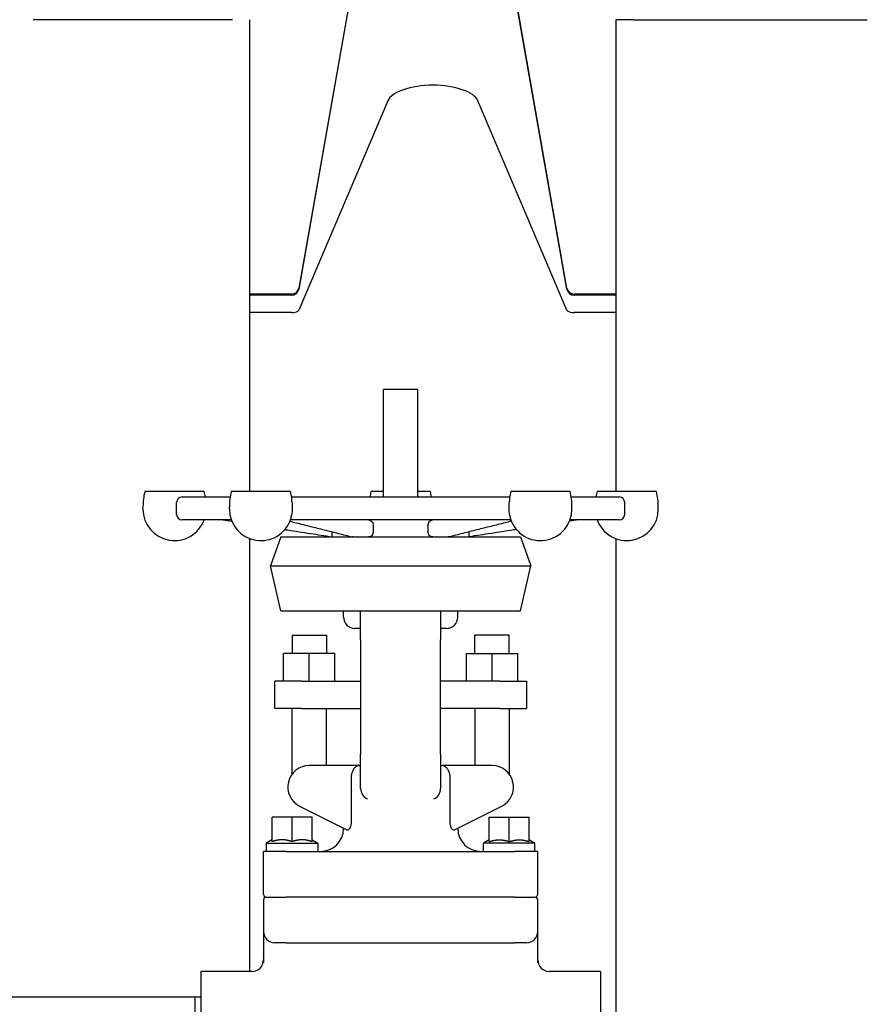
# Model space of a CAD drawing. Header units: inches. Extents: x 36 to 1719, y -84 to 1122.
# Tile 424 of 550: x 1460 to 1470, y 379 to 390. Entities that reach past the tile are written whole.
import ezdxf

# ---------------------------------------------------------------- set-up
doc = ezdxf.new("R2010")
doc.units = ezdxf.units.IN
doc.header["$LTSCALE"] = 48
doc.header["$MEASUREMENT"] = 0
doc.layers.add('Visible (ANSI)', color=7, linetype='Continuous', lineweight=30)

msp = doc.modelspace()

# ---------------------------------------------------------------- linework, layer by layer
at = {"layer": 'Visible (ANSI)'}
for p, q in [((1464.41922, 392.8525), (1463.44549, 387.33022)), ((1466.37775, 387.33022), (1465.40402, 392.8525)), ((1464.41922, 392.84055), (1463.44549, 387.31826)), ((1466.37775, 387.31826), (1465.40402, 392.84055)), ((1462.72162, 390.26568), (1460.54162, 390.26568)), ((1462.91162, 385.10693), (1462.91162, 390.26568)), ((1466.91162, 390.26568), (1466.91162, 385.10693)), ((1467.10162, 390.26568), (1466.91162, 390.26568)), ((1467.10162, 390.26568), (1469.28162, 390.26568)), ((1469.28162, 390.26568), (1469.66162, 390.26568)), ((1464.41922, 389.37787), (1463.44549, 387.09046)), ((1466.37775, 387.09046), (1465.40402, 389.37787)), ((1463.36857, 387.26568), (1462.91162, 387.26568)), ((1463.36857, 387.25373), (1462.91162, 387.25373)), ((1466.91162, 387.26568), (1466.45467, 387.26568)), ((1466.91162, 387.25373), (1466.45467, 387.25373)), ((1463.36857, 387.06373), (1462.91162, 387.06373)), ((1466.91162, 387.06373), (1466.45467, 387.06373)), ((1464.37162, 385.04693), (1464.37162, 386.22193)), ((1464.74662, 386.22193), (1464.37162, 386.22193)), ((1464.74662, 385.04693), (1464.74662, 386.22193)), ((1462.41137, 385.10693), (1461.76137, 385.10693)), ((1463.35588, 385.10693), (1462.70588, 385.10693)), ((1464.37162, 385.10693), (1464.23412, 385.10693)), ((1464.88412, 385.10693), (1464.74662, 385.10693)), ((1466.41236, 385.10693), (1465.76236, 385.10693)), ((1467.35687, 385.10693), (1466.70687, 385.10693)), ((1462.10912, 384.85693), (1462.10912, 384.98693)), ((1462.16912, 385.04693), (1462.69442, 385.04693)), ((1463.36733, 385.04693), (1465.75091, 385.04693)), ((1466.42382, 385.04693), (1466.94912, 385.04693)), ((1467.00912, 384.85693), (1467.00912, 384.98693)), ((1461.7417, 384.91462), (1461.7417, 384.93607)), ((1462.6862, 384.91462), (1462.6862, 384.93607)), ((1463.37318, 384.93607), (1463.37318, 384.91462)), ((1465.74506, 384.91462), (1465.74506, 384.93607)), ((1466.43203, 384.91462), (1466.43203, 384.93607)), ((1467.37654, 384.91462), (1467.37654, 384.93607)), ((1462.70692, 384.79693), (1462.16912, 384.79693)), ((1465.7634, 384.79693), (1463.35484, 384.79693)), ((1466.94912, 384.79693), (1466.41132, 384.79693)), ((1463.80912, 384.60943), (1463.80912, 384.66606)), ((1464.26022, 384.73365), (1464.26022, 384.6685)), ((1464.85802, 384.73365), (1464.85802, 384.6685)), ((1465.30912, 384.60943), (1465.30912, 384.66606)), ((1462.91162, 379.85943), (1462.91162, 384.59123)), ((1463.24804, 384.60943), (1463.13485, 384.29585)), ((1463.24804, 384.60943), (1465.8702, 384.60943)), ((1465.8702, 384.60943), (1465.98339, 384.29585)), ((1466.91162, 384.5916), (1466.91162, 267.20328)), ((1463.24804, 383.80117), (1463.13485, 384.29585)), ((1463.13485, 384.29585), (1465.98339, 384.29585)), ((1465.8702, 383.80117), (1465.98339, 384.29585)), ((1463.24804, 383.80117), (1465.8702, 383.80117)), ((1463.93412, 383.73443), (1463.93412, 383.80117)), ((1464.12162, 383.48443), (1464.12162, 383.80117)), ((1464.99662, 383.80117), (1464.99662, 383.48443)), ((1465.18412, 383.73443), (1465.18412, 383.80117)), ((1464.12162, 383.60943), (1464.05912, 383.60943)), ((1465.05912, 383.60943), (1464.99662, 383.60943)), ((1463.37162, 383.53443), (1463.37162, 383.33443)), ((1463.37162, 383.53443), (1463.74662, 383.53443)), ((1463.74662, 383.53443), (1463.74662, 383.33443)), ((1464.12162, 383.48443), (1464.12162, 382.23443)), ((1464.99662, 382.23443), (1464.99662, 383.48443)), ((1465.37162, 383.33443), (1465.37162, 383.53443)), ((1465.74662, 383.53443), (1465.37162, 383.53443)), ((1465.74662, 383.33443), (1465.74662, 383.53443)), ((1463.27787, 383.03443), (1463.27787, 383.33443)), ((1463.55912, 383.33443), (1463.27787, 383.33443)), ((1463.55912, 383.03443), (1463.55912, 383.33443)), ((1463.84037, 383.33443), (1463.55912, 383.33443)), ((1463.84037, 383.03443), (1463.84037, 383.33443)), ((1465.27787, 383.03443), (1465.27787, 383.33443)), ((1465.27787, 383.33443), (1465.55912, 383.33443)), ((1465.55912, 383.33443), (1465.84037, 383.33443)), ((1465.55912, 383.03443), (1465.55912, 383.33443)), ((1465.84037, 383.03443), (1465.84037, 383.33443)), ((1463.18412, 382.73443), (1463.18412, 383.03443)), ((1463.47474, 383.03443), (1463.18412, 383.03443)), ((1463.47474, 383.03443), (1464.12162, 383.03443)), ((1465.64349, 383.03443), (1464.99662, 383.03443)), ((1465.64349, 383.03443), (1465.93412, 383.03443)), ((1465.93412, 383.03443), (1465.93412, 382.73443)), ((1463.47474, 382.73443), (1463.18412, 382.73443)), ((1463.37162, 382.01499), (1463.37162, 382.73443)), ((1463.47474, 382.73443), (1464.12162, 382.73443)), ((1463.74662, 382.10943), (1463.74662, 382.73443)), ((1465.64349, 382.73443), (1464.99662, 382.73443)), ((1465.37162, 382.73443), (1465.37162, 382.10943)), ((1465.64349, 382.73443), (1465.93412, 382.73443)), ((1465.74662, 382.73443), (1465.74662, 382.01499)), ((1464.12162, 381.85943), (1464.12162, 382.23443)), ((1464.99662, 382.23443), (1464.99662, 381.85943)), ((1464.10652, 382.10943), (1463.55912, 382.10943)), ((1464.10652, 382.10943), (1464.12162, 382.10943)), ((1464.99662, 382.10943), (1465.01172, 382.10943)), ((1465.55912, 382.10943), (1465.01172, 382.10943)), ((1464.01785, 381.98443), (1464.01785, 381.49464)), ((1465.10039, 381.49464), (1465.10039, 381.98443)), ((1463.45381, 381.66784), (1463.97084, 381.40635)), ((1465.1474, 381.40635), (1465.66443, 381.66784)), ((1463.15287, 381.27883), (1463.15287, 381.54693)), ((1463.37162, 381.54693), (1463.15287, 381.54693)), ((1463.37162, 381.27883), (1463.37162, 381.54693)), ((1463.59037, 381.54693), (1463.37162, 381.54693)), ((1463.59037, 381.27883), (1463.59037, 381.54693)), ((1465.52787, 381.54693), (1465.74662, 381.54693)), ((1465.52787, 381.27883), (1465.52787, 381.54693)), ((1465.74662, 381.54693), (1465.96537, 381.54693)), ((1465.74662, 381.27883), (1465.74662, 381.54693)), ((1465.96537, 381.27883), (1465.96537, 381.54693)), ((1463.93412, 381.42193), (1463.93412, 381.42492)), ((1465.18412, 381.42193), (1465.18412, 381.42492)), ((1463.15037, 381.29693), (1463.09037, 381.26229)), ((1463.09037, 381.26229), (1463.09037, 381.17193)), ((1463.09037, 381.26229), (1463.65287, 381.26229)), ((1463.15287, 381.29693), (1463.15037, 381.29693)), ((1463.29097, 381.29693), (1463.23352, 381.29693)), ((1463.50972, 381.29693), (1463.45227, 381.29693)), ((1463.59287, 381.29693), (1463.59037, 381.29693)), ((1463.59287, 381.29693), (1463.65287, 381.26229)), ((1463.65287, 381.26229), (1463.65287, 381.17193)), ((1465.52537, 381.29693), (1465.46537, 381.26229)), ((1466.02787, 381.26229), (1465.46537, 381.26229)), ((1465.46537, 381.17193), (1465.46537, 381.26229)), ((1465.52537, 381.29693), (1465.52787, 381.29693)), ((1465.60852, 381.29693), (1465.66597, 381.29693)), ((1465.82727, 381.29693), (1465.88472, 381.29693)), ((1465.96537, 381.29693), (1465.96787, 381.29693)), ((1465.96787, 381.29693), (1466.02787, 381.26229)), ((1466.02787, 381.17193), (1466.02787, 381.26229)), ((1463.05912, 380.70318), (1463.05912, 381.17193)), ((1463.30912, 381.17193), (1463.05912, 381.17193)), ((1463.30912, 381.17193), (1465.80912, 381.17193)), ((1466.05912, 381.17193), (1465.80912, 381.17193)), ((1466.05912, 380.70318), (1466.05912, 381.17193)), ((1463.05912, 380.64068), (1463.05912, 380.29693)), ((1463.09037, 380.67193), (1463.30912, 380.67193)), ((1465.80912, 380.67193), (1463.30912, 380.67193)), ((1465.80912, 380.67193), (1466.02787, 380.67193)), ((1466.05912, 380.29693), (1466.05912, 380.64068)), ((1463.05912, 380.29693), (1463.05912, 379.9546)), ((1466.05912, 379.9546), (1466.05912, 380.29693)), ((1463.30912, 380.17193), (1463.18412, 380.17193)), ((1463.30912, 380.17193), (1464.55912, 380.17193)), ((1464.55912, 380.17193), (1465.80912, 380.17193)), ((1465.93412, 380.17193), (1465.80912, 380.17193)), ((1462.93412, 379.85943), (1462.37412, 379.85943)), ((1462.37412, 379.85943), (1462.37412, 377.98443)), ((1466.74412, 379.85943), (1466.18412, 379.85943)), ((1466.74412, 379.85943), (1466.74412, 377.98443)), ((1462.31162, 379.57943), (1459.74912, 379.57943)), ((1462.37412, 379.57779), (1462.31162, 379.57943)), ((1462.31162, 378.26443), (1462.31162, 379.57943))]:
    msp.add_line(p, q, dxfattribs=at)
for centre, radius, start, end in [((1463.36857, 387.34378), 0.0781, 270, 350), ((1463.36857, 387.33183), 0.0781, 270, 350), ((1466.45467, 387.34378), 0.0781, 190, 270), ((1466.45467, 387.33183), 0.0781, 190, 270), ((1462.49346, 384.93607), 0.75176, 166.863217, 180), ((1461.67929, 384.93607), 0.75176, 8.479986, 13.136783), ((1463.43797, 384.93607), 0.75176, 166.863217, 180), ((1462.62379, 384.93607), 0.75176, 7.980025, 13.136783), ((1464.96621, 384.93607), 0.75176, 166.863217, 171.520014), ((1464.15203, 384.93607), 0.75176, 8.479986, 13.136783), ((1466.49445, 384.93607), 0.75176, 166.863217, 172.019975), ((1465.68027, 384.93607), 0.75176, 0, 13.136783), ((1467.43895, 384.93607), 0.75176, 166.863217, 171.520014), ((1466.62478, 384.93607), 0.75176, 0, 13.136783), ((1462.16912, 384.98693), 0.06, 90, 180), ((1466.94912, 384.98693), 0.06, 0, 90), ((1462.08637, 384.91462), 0.34467, 180, 340.03444), ((1463.03088, 384.91462), 0.34467, 180, 341.681567), ((1466.08736, 384.91462), 0.34467, 198.318433, 0), ((1467.03187, 384.91462), 0.34467, 199.96556, 0), ((1462.16912, 384.85693), 0.06, 180, 270), ((1466.94912, 384.85693), 0.06, 270, 0), ((1464.05912, 383.73443), 0.125, 180, 270), ((1465.05912, 383.73443), 0.125, 270, 0), ((1463.55912, 381.87607), 0.23335, 90, 243.172694), ((1465.55912, 381.87607), 0.23335, 296.827306, 90), ((1464.24662, 381.85943), 0.125, 180, 245.901134), ((1464.87162, 381.85943), 0.125, 294.098866, 0), ((1463.68412, 381.42193), 0.25, 270, 0), ((1465.43412, 381.42193), 0.25, 180, 270), ((1463.09037, 380.70318), 0.03125, 180, 270), ((1466.02787, 380.70318), 0.03125, 270, 0), ((1463.09037, 380.64068), 0.03125, 90, 180), ((1466.02787, 380.64068), 0.03125, 0, 90), ((1463.18412, 380.29693), 0.125, 180, 270), ((1465.93412, 380.29693), 0.125, 270, 0), ((1462.93412, 379.98443), 0.125, 270, 0), ((1466.18412, 379.98443), 0.125, 180, 270)]:
    msp.add_arc(centre, radius, start, end, dxfattribs=at)
for centre, major_axis, start_param, end_param in [((1464.91162, 389.3419), (-0.5, 0), 3.31612558, 6.10865238), ((1463.36857, 387.09608), (0.0781, 0), 4.71238898, 6.10865238), ((1466.45467, 387.09608), (0.0781, 0), 3.31612558, 4.71238898)]:
    msp.add_ellipse(centre, major_axis=major_axis, ratio=0.41421356, start_param=start_param, end_param=end_param, dxfattribs=at)
for points, knots in [([(1463.37155, 384.98693), (1463.37114, 384.99323), (1463.3708, 384.99945), (1463.37013, 385.01238), (1463.36984, 385.01878), (1463.36922, 385.03052), (1463.36888, 385.0355), (1463.36838, 385.03962), (1463.36833, 385.04004), (1463.36827, 385.04044)], [0.256029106, 0.256029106, 0.256029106, 0.256029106, 0.303466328, 0.303466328, 0.359722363, 0.359722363, 0.422674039, 0.422674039, 0.430103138, 0.430103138, 0.430103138, 0.430103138]), ([(1465.74506, 384.93607), (1465.74506, 384.94858), (1465.74536, 384.9611), (1465.74616, 384.97804), (1465.74641, 384.98249), (1465.74669, 384.98693)], [0, 0, 0, 0, 0.095356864, 0.095356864, 0.129295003, 0.129295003, 0.129295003, 0.129295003]), ([(1465.74997, 385.04044), (1465.74969, 385.03843), (1465.74945, 385.03595), (1465.74886, 385.02809), (1465.74857, 385.02197), (1465.7479, 385.00838), (1465.74755, 385.0013), (1465.74698, 384.99155), (1465.74684, 384.98924), (1465.74669, 384.98693)], [0.66984584, 0.66984584, 0.66984584, 0.66984584, 0.710456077, 0.710456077, 0.777323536, 0.777323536, 0.836617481, 0.836617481, 0.854862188, 0.854862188, 0.854862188, 0.854862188]), ([(1463.34903, 384.78203), (1463.37205, 384.77622), (1463.39508, 384.77041), (1463.46916, 384.75172), (1463.52023, 384.73884), (1463.62236, 384.7131), (1463.67342, 384.70023), (1463.77556, 384.67451), (1463.82663, 384.66165), (1463.92879, 384.63598), (1463.97987, 384.62315), (1464.03097, 384.61037)], [0.93208853, 0.93208853, 0.93208853, 0.93208853, 1.23382306, 1.23382306, 1.90300859, 1.90300859, 2.57219412, 2.57219412, 3.24137965, 3.24137965, 3.91056518, 3.91056518, 3.91056518, 3.91056518]), ([(1463.35809, 384.80634), (1463.359, 384.80911), (1463.35995, 384.8125), (1463.36207, 384.82123), (1463.3636, 384.82856), (1463.36606, 384.84182), (1463.36744, 384.8499), (1463.36858, 384.85693)], [0.864360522, 0.864360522, 0.864360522, 0.864360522, 0.90783838, 0.90783838, 0.96968067, 0.96968067, 1.02416142, 1.02416142, 1.02416142, 1.02416142]), ([(1464.21912, 384.79442), (1464.22074, 384.79388), (1464.22235, 384.79325), (1464.23067, 384.78952), (1464.23687, 384.78504), (1464.24768, 384.77362), (1464.25214, 384.76666), (1464.25688, 384.75499), (1464.25812, 384.75082), (1464.25979, 384.74231), (1464.26022, 384.73798), (1464.26022, 384.73365)], [0.044266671, 0.044266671, 0.044266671, 0.044266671, 0.058793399, 0.058793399, 0.120579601, 0.120579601, 0.184530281, 0.184530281, 0.217797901, 0.217797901, 0.250809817, 0.250809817, 0.250809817, 0.250809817]), ([(1464.85802, 384.73365), (1464.85802, 384.74163), (1464.85946, 384.74953), (1464.86503, 384.76466), (1464.86924, 384.77172), (1464.87977, 384.78372), (1464.88605, 384.78857), (1464.89495, 384.79287), (1464.89702, 384.79372), (1464.89912, 384.79442)], [0, 0, 0, 0, 0.060794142, 0.060794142, 0.124198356, 0.124198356, 0.187996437, 0.187996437, 0.206750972, 0.206750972, 0.206750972, 0.206750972]), ([(1465.76921, 384.78203), (1465.74619, 384.77622), (1465.72316, 384.77041), (1465.64908, 384.75172), (1465.59801, 384.73884), (1465.49588, 384.7131), (1465.44482, 384.70023), (1465.34268, 384.67451), (1465.29161, 384.66165), (1465.18945, 384.63598), (1465.13837, 384.62315), (1465.08727, 384.61037)], [0.93226417, 0.93226417, 0.93226417, 0.93226417, 1.23399871, 1.23399871, 1.90318425, 1.90318425, 2.5723698, 2.5723698, 3.24155534, 3.24155534, 3.91074089, 3.91074089, 3.91074089, 3.91074089]), ([(1465.74966, 384.85693), (1465.75079, 384.8499), (1465.75218, 384.84182), (1465.75464, 384.82856), (1465.75617, 384.82123), (1465.75829, 384.8125), (1465.75924, 384.80911), (1465.76015, 384.80634)], [0, 0, 0, 0, 0.054480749, 0.054480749, 0.11632304, 0.11632304, 0.159800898, 0.159800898, 0.159800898, 0.159800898]), ([(1463.29341, 384.69128), (1463.30367, 384.68968), (1463.31394, 384.68809), (1463.40689, 384.67362), (1463.48957, 384.66076), (1463.6512, 384.63565), (1463.73016, 384.6234), (1463.80912, 384.61119)], [2.37861559, 2.37861559, 2.37861559, 2.37861559, 2.46176548, 2.46176548, 3.13140025, 3.13140025, 3.77073416, 3.77073416, 3.77073416, 3.77073416]), ([(1464.26022, 384.6685), (1464.26022, 384.66074), (1464.25883, 384.65307), (1464.25345, 384.63888), (1464.24957, 384.6325), (1464.2398, 384.62165), (1464.234, 384.61731), (1464.22429, 384.61269), (1464.2208, 384.61147), (1464.21366, 384.60984), (1464.21004, 384.60943), (1464.20643, 384.60943)], [0, 0, 0, 0, 0.059120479, 0.059120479, 0.117109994, 0.117109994, 0.175625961, 0.175625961, 0.206762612, 0.206762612, 0.237973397, 0.237973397, 0.237973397, 0.237973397]), ([(1464.91181, 384.60943), (1464.90482, 384.60943), (1464.89782, 384.61097), (1464.88478, 384.61695), (1464.87884, 384.62129), (1464.86888, 384.63219), (1464.86493, 384.6386), (1464.85944, 384.6529), (1464.85802, 384.66065), (1464.85802, 384.6685)], [0, 0, 0, 0, 0.060407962, 0.060407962, 0.119900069, 0.119900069, 0.178343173, 0.178343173, 0.238137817, 0.238137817, 0.238137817, 0.238137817]), ([(1465.82483, 384.69128), (1465.81457, 384.68968), (1465.8043, 384.68809), (1465.71135, 384.67362), (1465.62867, 384.66076), (1465.46704, 384.63565), (1465.38808, 384.6234), (1465.30912, 384.61119)], [2.39437536, 2.39437536, 2.39437536, 2.39437536, 2.47752523, 2.47752523, 3.14716, 3.14716, 3.7864939, 3.7864939, 3.7864939, 3.7864939]), ([(1464.10652, 382.10943), (1464.10645, 382.10943), (1464.10637, 382.10943), (1464.09556, 382.10938), (1464.08499, 382.10639), (1464.06603, 382.09492), (1464.0576, 382.08708), (1464.04329, 382.06793), (1464.03734, 382.05729), (1464.02755, 382.03407), (1464.02373, 382.02195), (1464.02077, 382.00943)], [-0.457659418, -0.457659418, -0.457659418, -0.457659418, -0.456707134, -0.456707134, -0.323045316, -0.323045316, -0.203350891, -0.203350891, -0.098062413, -0.098062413, 0, 0, 0, 0]), ([(1465.09747, 382.00943), (1465.09451, 382.02195), (1465.09069, 382.03407), (1465.0809, 382.05729), (1465.07495, 382.06793), (1465.06064, 382.08708), (1465.05221, 382.09492), (1465.03325, 382.10639), (1465.02268, 382.10938), (1465.01187, 382.10943), (1465.01179, 382.10943), (1465.01172, 382.10943)], [-0.459866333, -0.459866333, -0.459866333, -0.459866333, -0.361125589, -0.361125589, -0.255108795, -0.255108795, -0.134586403, -0.134586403, 0, 0, 0.000958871, 0.000958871, 0.000958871, 0.000958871]), ([(1464.01785, 381.49464), (1464.01785, 381.48163), (1464.01658, 381.4677), (1464.01108, 381.44283), (1464.00688, 381.4319), (1464.00184, 381.42321), (1464.00145, 381.42256), (1464.00106, 381.42193)], [0, 0, 0, 0, 0.099124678, 0.099124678, 0.198249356, 0.198249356, 0.206443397, 0.206443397, 0.206443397, 0.206443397]), ([(1465.11718, 381.42193), (1465.11679, 381.42256), (1465.1164, 381.42321), (1465.11136, 381.4319), (1465.10716, 381.44283), (1465.10166, 381.4677), (1465.10039, 381.48163), (1465.10039, 381.49464)], [0.621272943, 0.621272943, 0.621272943, 0.621272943, 0.629466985, 0.629466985, 0.728591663, 0.728591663, 0.827716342, 0.827716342, 0.827716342, 0.827716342]), ([(1464.00106, 381.42193), (1463.99753, 381.41625), (1463.99354, 381.41208), (1463.98424, 381.40543), (1463.97876, 381.40397), (1463.97279, 381.40549), (1463.9718, 381.40587), (1463.97084, 381.40635)], [-0.412603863, -0.412603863, -0.412603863, -0.412603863, -0.334501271, -0.334501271, -0.2278539, -0.2278539, -0.205723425, -0.205723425, -0.205723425, -0.205723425]), ([(1465.1474, 381.40635), (1465.14434, 381.40481), (1465.14094, 381.40437), (1465.13297, 381.40618), (1465.12829, 381.40883), (1465.12146, 381.41582), (1465.11924, 381.41861), (1465.11718, 381.42193)], [-3.056929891, -3.056929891, -3.056929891, -3.056929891, -2.988174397, -2.988174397, -2.909263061, -2.909263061, -2.870657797, -2.870657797, -2.870657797, -2.870657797])]:
    msp.add_open_spline(points, degree=3, knots=knots, dxfattribs=at)
for points in [[(1463.37155, 384.98693), (1463.37263, 384.97), (1463.37318, 384.95304), (1463.37318, 384.93607)], [(1463.37318, 384.91462), (1463.37318, 384.89554), (1463.37167, 384.87614), (1463.36858, 384.85693)], [(1465.74966, 384.85693), (1465.74657, 384.87614), (1465.74506, 384.89554), (1465.74506, 384.91462)], [(1462.6155, 384.79693), (1462.64795, 384.79187), (1462.6804, 384.78681), (1462.71285, 384.78175)], [(1464.2116, 384.79693), (1464.21411, 384.79609), (1464.21661, 384.79525), (1464.21912, 384.79442)], [(1464.89912, 384.79442), (1464.90163, 384.79525), (1464.90413, 384.79609), (1464.90664, 384.79693)], [(1466.50274, 384.79693), (1466.47029, 384.79187), (1466.43784, 384.78681), (1466.40539, 384.78175)], [(1464.03861, 384.60943), (1464.03602, 384.60943), (1464.03347, 384.60974), (1464.03097, 384.61037)], [(1465.08727, 384.61037), (1465.08477, 384.60974), (1465.08221, 384.60943), (1465.07963, 384.60943)], [(1464.02077, 382.00943), (1464.01879, 382.00104), (1464.01785, 381.99234), (1464.01785, 381.98443)], [(1465.10039, 381.98443), (1465.10039, 381.99234), (1465.09945, 382.00104), (1465.09747, 382.00943)]]:
    msp.add_open_spline(points, degree=3, dxfattribs=at)
for points, weights in [([(1463.23352, 381.29693), (1463.19586, 381.29316), (1463.15287, 381.27883)], [1.60874112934, 1.58525582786, 1.50177150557]), ([(1463.37162, 381.27883), (1463.32863, 381.29316), (1463.29097, 381.29693)], [1.50177150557, 1.58525582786, 1.60874112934]), ([(1463.45227, 381.29693), (1463.41461, 381.29316), (1463.37162, 381.27883)], [1.60874112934, 1.58525582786, 1.50177150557]), ([(1463.59037, 381.27883), (1463.54738, 381.29316), (1463.50972, 381.29693)], [1.50177150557, 1.58525582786, 1.60874112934]), ([(1465.52787, 381.27883), (1465.57086, 381.29316), (1465.60852, 381.29693)], [1.50177150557, 1.58525582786, 1.60874112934]), ([(1465.66597, 381.29693), (1465.70363, 381.29316), (1465.74662, 381.27883)], [1.60874112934, 1.58525582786, 1.50177150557]), ([(1465.74662, 381.27883), (1465.78961, 381.29316), (1465.82727, 381.29693)], [1.50177150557, 1.58525582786, 1.60874112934]), ([(1465.88472, 381.29693), (1465.92238, 381.29316), (1465.96537, 381.27883)], [1.60874112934, 1.58525582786, 1.50177150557])]:
    msp.add_rational_spline(points, weights, degree=2, dxfattribs=at)

doc.saveas('drawing.dxf')
